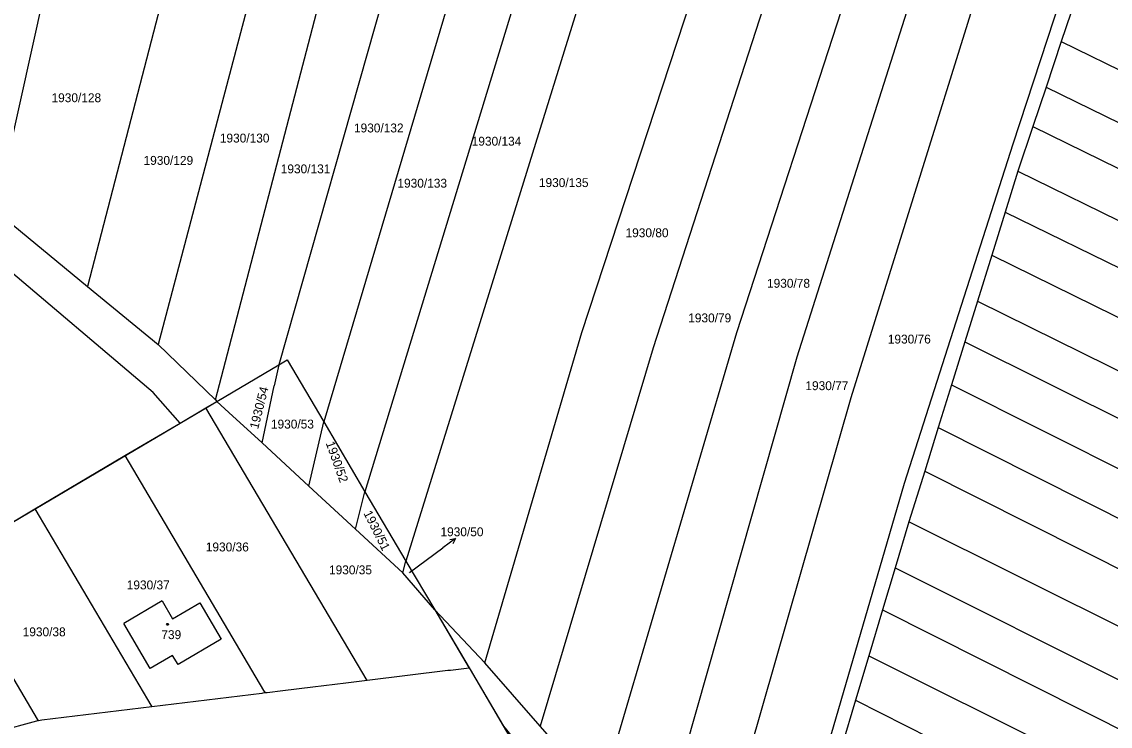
# Model space of a CAD drawing. Extents: x -580630 to -576196, y -1189024 to -1183567.
# Drawn here: x -578746.6 to -578538.6, y -1185223.4 to -1185088.7 of the extents above; entities that cross this region are included whole.
import ezdxf

# ---------------------------------------------------------------- set-up
doc = ezdxf.new("R2010")
doc.units = 0
for name, color, linetype in [('Vrstva 1', 7, 'Continuous'), ('Vrstva 16', 7, 'Continuous'), ('Vrstva 18', 7, 'Continuous'), ('Vrstva 19', 7, 'Continuous'), ('Vrstva 25', 7, 'Continuous'), ('Vrstva 6', 7, 'Continuous'), ('Vrstva 63', 7, 'Continuous')]:
    doc.layers.add(name, color=color, linetype=linetype)

msp = doc.modelspace()

# ---------------------------------------------------------------- linework, layer by layer
at = {"layer": 'Vrstva 1'}
for p, q in [((-578697.53, -1185154.3), (-578695.92, -1185153.35)), ((-578695.92, -1185153.35), (-578688.92, -1185165.2)), ((-578709.34, -1185161.27), (-578697.53, -1185154.3)), ((-578697.53, -1185154.3), (-578698.38, -1185158.28)), ((-578700.71, -1185169.22), (-578698.38, -1185158.28)), ((-578711.43, -1185162.5), (-578709.34, -1185161.27)), ((-578707.04, -1185163.39), (-578709.34, -1185161.27)), ((-578716.37, -1185165.41), (-578711.43, -1185162.5)), ((-578680.64, -1185214.64), (-578711.43, -1185162.5)), ((-578700.71, -1185169.22), (-578707.04, -1185163.39)), ((-578726.93, -1185171.65), (-578716.37, -1185165.41)), ((-578691.75, -1185177.48), (-578688.92, -1185165.2)), ((-578688.92, -1185165.2), (-578681.04, -1185178.56)), ((-578691.75, -1185177.48), (-578700.71, -1185169.22)), ((-578744.15, -1185181.83), (-578726.93, -1185171.65)), ((-578726.93, -1185171.65), (-578700.42, -1185216.55)), ((-578682.83, -1185185.71), (-578691.75, -1185177.48)), ((-578682.83, -1185185.71), (-578681.04, -1185178.56)), ((-578681.04, -1185178.56), (-578673.22, -1185191.81)), ((-578761.37, -1185192), (-578744.15, -1185181.83)), ((-578744.15, -1185181.83), (-578721.8, -1185219.67)), ((-578673.79, -1185194.04), (-578682.83, -1185185.71)), ((-578743.63, -1185222.03), (-578761.37, -1185192)), ((-578673.79, -1185194.04), (-578673.22, -1185191.81)), ((-578673.22, -1185191.81), (-578667.71, -1185201.14)), ((-578667.71, -1185201.14), (-578673.79, -1185194.04)), ((-578719.83, -1185199.41), (-578727.15, -1185203.72)), ((-578719.83, -1185199.41), (-578717.81, -1185202.86)), ((-578717.81, -1185202.86), (-578712.63, -1185199.81)), ((-578712.63, -1185199.81), (-578708.54, -1185206.71)), ((-578667.71, -1185201.14), (-578661.14, -1185212.26)), ((-578722.07, -1185212.33), (-578727.15, -1185203.72)), ((-578708.54, -1185206.71), (-578716.78, -1185211.56)), ((-578717.8, -1185209.84), (-578722.07, -1185212.33)), ((-578716.78, -1185211.56), (-578717.8, -1185209.84)), ((-578661.14, -1185212.26), (-578664.71, -1185212.7)), ((-578661.14, -1185212.26), (-578660.97, -1185212.55)), ((-578665.21, -1185212.76), (-578680.64, -1185214.64)), ((-578664.71, -1185212.7), (-578665.21, -1185212.76)), ((-578660.97, -1185212.55), (-578660.52, -1185213.3)), ((-578660.52, -1185213.3), (-578654.73, -1185223.05)), ((-578691.01, -1185215.91), (-578696.74, -1185216.61)), ((-578684.7, -1185215.14), (-578691.01, -1185215.91)), ((-578680.64, -1185214.64), (-578684.7, -1185215.14)), ((-578700.77, -1185217.1), (-578721.8, -1185219.67)), ((-578700.56, -1185217.07), (-578700.77, -1185217.1)), ((-578700.14, -1185217.02), (-578700.56, -1185217.07)), ((-578700.42, -1185216.55), (-578700.14, -1185217.02)), ((-578700.03, -1185217.01), (-578700.14, -1185217.02)), ((-578699.77, -1185216.97), (-578700.03, -1185217.01)), ((-578696.74, -1185216.61), (-578699.77, -1185216.97)), ((-578721.8, -1185219.67), (-578742.82, -1185222.26)), ((-578743.81, -1185222.44), (-578755.88, -1185225.65)), ((-578743.45, -1185222.34), (-578743.81, -1185222.44)), ((-578743.45, -1185222.34), (-578743.63, -1185222.03)), ((-578742.82, -1185222.26), (-578743.45, -1185222.34)), ((-578654.73, -1185223.05), (-578643.91, -1185241.7))]:
    msp.add_line(p, q, dxfattribs=at)
at = {"layer": 'Vrstva 16'}
for p in [(-578672.55, -1185193.97), (-578663.721, -1185187.496)]:
    msp.add_line(p, (-578666.14, -1185189.27), dxfattribs=at)
msp.add_lwpolyline([(-578664.823, -1185187.684), (-578663.721, -1185187.496), (-578664.231, -1185188.491)], dxfattribs=at)
at = {"layer": 'Vrstva 25'}
msp.add_lwpolyline([(-578718.68, -1185203.76), (-578718.59, -1185203.91), (-578718.68, -1185204.06), (-578718.86, -1185204.06), (-578718.95, -1185203.91), (-578718.86, -1185203.76)], close=True, dxfattribs=at)
at = {"layer": 'Vrstva 6'}
for p, q in [((-578557.15, -1185112.04), (-578543.49, -1185070.21)), ((-578751.57, -1185124.89), (-578740.19, -1185073.66)), ((-578717.21, -1185074.39), (-578734.1, -1185139.29)), ((-578700.63, -1185074.91), (-578720.59, -1185150.42)), ((-578709.64, -1185160.98), (-578687.24, -1185075.28)), ((-578675.19, -1185075.59), (-578697.53, -1185154.3)), ((-578662.42, -1185075.94), (-578688.92, -1185165.2)), ((-578649.84, -1185076.27), (-578681.04, -1185178.56)), ((-578637.5, -1185076.59), (-578673.22, -1185191.81)), ((-578586.94, -1185077.01), (-578610.05, -1185148.16)), ((-578574.32, -1185076.68), (-578598.49, -1185152.83)), ((-578588.13, -1185160.55), (-578562, -1185076.72)), ((-578639.59, -1185148.09), (-578616.33, -1185077.15)), ((-578602.1, -1185077.14), (-578625.99, -1185151)), ((-578545.2, -1185084.18), (-578547.97, -1185092.47)), ((-578547.97, -1185092.47), (-578550.87, -1185101.17)), ((-578547.97, -1185092.47), (-578315.82, -1185206.24)), ((-578550.87, -1185101.17), (-578553.39, -1185108.7)), ((-578550.87, -1185101.17), (-578319.9, -1185213.98)), ((-578553.39, -1185108.7), (-578556.24, -1185117.25)), ((-578553.39, -1185108.7), (-578436.6, -1185166.13)), ((-578577.91, -1185176.93), (-578557.15, -1185112.04)), ((-578556.24, -1185117.25), (-578558.67, -1185125.06)), ((-578556.24, -1185117.25), (-578442.69, -1185173.04)), ((-578751.57, -1185124.89), (-578734.1, -1185139.29)), ((-578558.67, -1185125.06), (-578561.22, -1185133.29)), ((-578558.67, -1185125.06), (-578448.78, -1185178.99)), ((-578721.52, -1185159.56), (-578755.52, -1185130.79)), ((-578561.22, -1185133.29), (-578563.97, -1185142.12)), ((-578561.22, -1185133.29), (-578450.1, -1185188.13)), ((-578734.1, -1185139.29), (-578720.59, -1185150.42)), ((-578563.97, -1185142.12), (-578566.39, -1185149.9)), ((-578563.97, -1185142.12), (-578453.15, -1185196.97)), ((-578658.15, -1185211.29), (-578639.59, -1185148.09)), ((-578610.05, -1185148.16), (-578636.04, -1185236.5)), ((-578720.59, -1185150.42), (-578709.64, -1185160.98)), ((-578625.99, -1185151), (-578647.57, -1185223.36)), ((-578566.39, -1185149.9), (-578568.95, -1185158.12)), ((-578566.39, -1185149.9), (-578453.25, -1185206.21)), ((-578598.49, -1185152.83), (-578625.69, -1185248.3)), ((-578568.95, -1185158.12), (-578571.47, -1185166.25)), ((-578568.95, -1185158.12), (-578455.99, -1185214.75)), ((-578716.37, -1185165.41), (-578721.52, -1185159.56)), ((-578709.64, -1185160.98), (-578709.34, -1185161.27)), ((-578617.11, -1185261.55), (-578588.13, -1185160.55)), ((-578571.47, -1185166.25), (-578574.07, -1185174.61)), ((-578571.47, -1185166.25), (-578460.46, -1185222.26)), ((-578574.07, -1185174.61), (-578577.09, -1185184.32)), ((-578574.07, -1185174.61), (-578468.17, -1185227.95)), ((-578607.81, -1185279.25), (-578577.91, -1185176.93)), ((-578577.09, -1185184.32), (-578579.72, -1185193.12)), ((-578476.7, -1185234.45), (-578577.09, -1185184.32)), ((-578579.72, -1185193.12), (-578582.13, -1185201.16)), ((-578579.72, -1185193.12), (-578474.86, -1185245.7)), ((-578658.15, -1185211.29), (-578667.71, -1185201.14)), ((-578582.13, -1185201.16), (-578584.76, -1185209.94)), ((-578582.13, -1185201.16), (-578479.4, -1185252.91)), ((-578584.76, -1185209.94), (-578587.3, -1185218.43)), ((-578584.76, -1185209.94), (-578482.75, -1185260.73)), ((-578647.57, -1185223.36), (-578658.15, -1185211.29)), ((-578587.3, -1185218.43), (-578589.92, -1185227.18)), ((-578587.3, -1185218.43), (-578495.64, -1185264.59)), ((-578638.93, -1185242.59), (-578654.73, -1185223.05)), ((-578636.04, -1185236.5), (-578647.57, -1185223.36))]:
    msp.add_line(p, q, dxfattribs=at)
at = {"layer": 'Vrstva 63'}
for p, q in [((-578697.53, -1185154.3), (-578695.92, -1185153.35)), ((-578695.92, -1185153.35), (-578688.92, -1185165.2)), ((-578850.92, -1185244.89), (-578697.53, -1185154.3)), ((-578688.92, -1185165.2), (-578681.04, -1185178.56)), ((-578681.04, -1185178.56), (-578673.22, -1185191.81)), ((-578673.22, -1185191.81), (-578667.71, -1185201.14)), ((-578667.71, -1185201.14), (-578660.97, -1185212.55)), ((-578660.97, -1185212.55), (-578643.942, -1185241.53))]:
    msp.add_line(p, q, dxfattribs=at)

# ---------------------------------------------------------------- texts
at = {"layer": 'Vrstva 16'}
msp.add_text('1930/50', height=1.7, dxfattribs=at).set_placement((-578666.611, -1185187.06))
at = {"layer": 'Vrstva 18'}
for s, height, p in [('1930/128', 1.7, (-578740.953, -1185104.06)), ('1930/132', 1.7, (-578683.149, -1185109.84)), ('1930/130', 1.7, (-578708.783, -1185111.77)), ('1930/134', 1.7, (-578660.646, -1185112.37)), ('1930/129', 1.7, (-578723.362, -1185116.04)), ('1930/131', 1.7, (-578697.138, -1185117.66)), ('1930/133', 1.7, (-578674.843, -1185120.4)), ('1930/135', 1.7, (-578647.803, -1185120.29)), ('1930/80', 1.7, (-578631.241, -1185129.88)), ('1930/78', 1.7, (-578604.207, -1185139.54)), ('1930/79', 1.7, (-578619.267, -1185146.16)), ('1930/76', 1.7, (-578581.117, -1185150.21)), ('1930/77', 1.7, (-578596.867, -1185159.12)), ('1930/53', 1.7, (-578699.021, -1185166.46)), ('1930/36', 1.7, (-578711.465, -1185189.96)), ('1930/35', 1.7, (-578687.921, -1185194.34)), ('1930/37', 1.7, (-578726.574, -1185197.22)), ('1930/50', 0.1, (-578672.824, -1185193.97)), ('1930/38', 1.7, (-578746.465, -1185206.19))]:
    msp.add_text(s, height=height, dxfattribs=at).set_placement(p)
for s, rotation, p in [('1930/54', 75.85961, (-578701.47, -1185166.674)), ('1930/52', 289.68746, (-578688.563, -1185169.247)), ('1930/51', 296.67755, (-578681.38, -1185182.649))]:
    msp.add_text(s, height=1.7, rotation=rotation, dxfattribs=at).set_placement(p)
at = {"layer": 'Vrstva 19'}
msp.add_text('739', height=1.7, dxfattribs=at).set_placement((-578719.961, -1185206.73))

doc.saveas('drawing.dxf')
